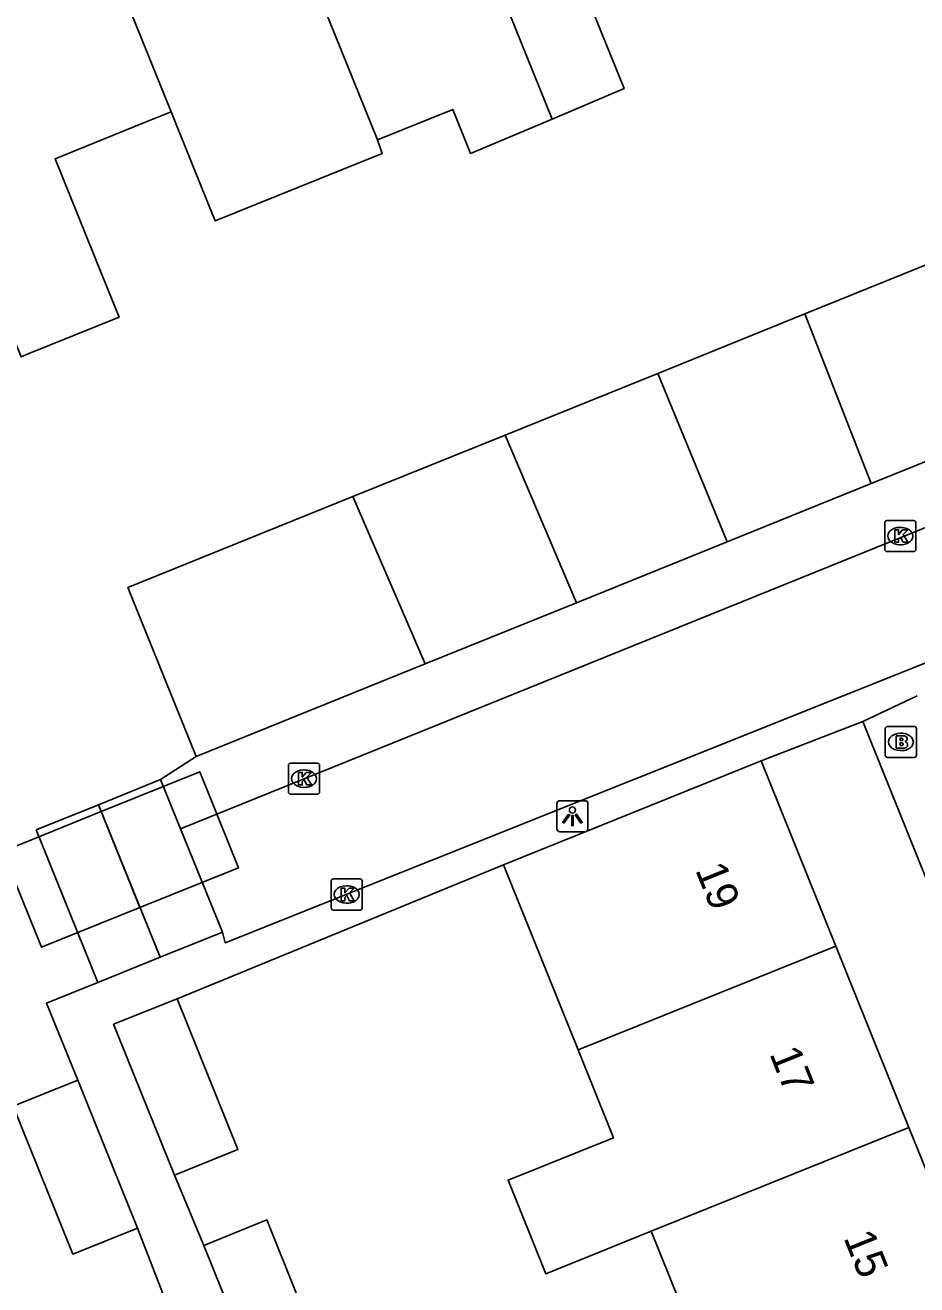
# Model space of a CAD drawing. Extents: x 162990 to 165007, y 383433 to 384336.
# Drawn here: x 163800.52 to 163829.18, y 383882.65 to 383923.13 of the extents above; entities that cross this region are included whole.
import ezdxf

# ---------------------------------------------------------------- set-up
doc = ezdxf.new("R2010")
doc.units = 0
for name, color, linetype in [('IMGEO_Brandkraan', 7, 'Continuous'), ('IMGEO_Kolk', 7, 'Continuous'), ('IMGEO_Lichtpunt', 7, 'Continuous'), ('IMGEO_Muur', 7, 'Continuous'), ('IMGEO_Pand', 7, 'Continuous'), ('IMGEO_Pand_nummerreeks', 7, 'Continuous'), ('IMGEO_Pand_vergunning_verleend', 7, 'Continuous'), ('IMGEO_Rijbaan_lokaal_open', 7, 'Continuous'), ('IMGEO_Voetpad_open', 7, 'Continuous')]:
    doc.layers.add(name, color=color, linetype=linetype)

msp = doc.modelspace()

# ---------------------------------------------------------------- linework, layer by layer
at = {"layer": 'IMGEO_Brandkraan'}
for p, q in [((163828.164, 383899.672), (163828.164, 383900.524)), ((163828.239, 383900.598), (163829.091, 383900.598)), ((163828.652, 383900.378), (163828.677, 383900.378)), ((163829.165, 383900.524), (163829.165, 383899.672)), ((163829.091, 383899.598), (163828.239, 383899.598)), ((163828.675, 383899.818), (163828.65, 383899.818))]:
    msp.add_line(p, q, dxfattribs=at)
for points in [[(163828.164, 383899.672), (163828.164, 383900.524)], [(163828.239, 383900.598), (163829.091, 383900.598)], [(163828.512, 383900.298), (163828.512, 383899.898), (163828.725, 383899.898)], [(163828.743, 383900.298), (163828.512, 383900.298)], [(163829.165, 383900.524), (163829.165, 383899.672)], [(163828.691, 383900.217), (163828.637, 383900.217), (163828.637, 383900.141)], [(163828.637, 383900.141), (163828.69, 383900.141)], [(163828.699, 383900.065), (163828.637, 383900.065), (163828.637, 383899.984)], [(163828.637, 383899.984), (163828.699, 383899.984)], [(163829.091, 383899.598), (163828.239, 383899.598)]]:
    msp.add_lwpolyline(points, dxfattribs=at)
for centre, radius, start, end in [((163828.241, 383900.522), 0.0765, 91.552, 178.448), ((163828.241, 383900.522), 0.0765, 91.552, 178.448), ((163828.747, 383900.153), 0.145, 59.4692, 91.5367), ((163829.089, 383900.522), 0.0765, 1.552, 88.448), ((163829.089, 383900.522), 0.0765, 1.552, 88.448), ((163828.692, 383900.179), 0.0379, 267.8285, 90.9355), ((163828.7, 383900.024), 0.0404, 269.8759, 90.5077), ((163828.731, 383900.149), 0.251, 268.6676, 293.5347), ((163828.772, 383900.2), 0.0922, 285.5137, 58.1501), ((163828.777, 383900.008), 0.105, 301.3115, 78.989), ((163828.241, 383899.674), 0.0765, 181.552, 268.448), ((163828.241, 383899.674), 0.0765, 181.552, 268.448), ((163829.089, 383899.674), 0.0765, 271.552, 358.448), ((163829.089, 383899.674), 0.0765, 271.552, 358.448)]:
    msp.add_arc(centre, radius, start, end, dxfattribs=at)
for centre, major_axis, ratio, start_param, end_param in [((163828.651, 383900.098), (-0.387, 0.002), 0.722429, 4.712389, 7.853982), ((163828.676, 383900.098), (-0.39, 0.002), 0.717154, 1.570796, 4.712389)]:
    msp.add_ellipse(centre, major_axis=major_axis, ratio=ratio, start_param=start_param, end_param=end_param, dxfattribs=at)
at = {"layer": 'IMGEO_Kolk'}
for p, q in [((163828.222, 383907.214), (163829.074, 383907.214)), ((163828.147, 383906.288), (163828.147, 383907.14)), ((163828.635, 383906.994), (163828.66, 383906.994)), ((163829.148, 383907.14), (163829.148, 383906.288)), ((163828.658, 383906.434), (163828.633, 383906.434)), ((163829.074, 383906.214), (163828.222, 383906.214)), ((163808.983, 383898.492), (163808.983, 383899.344)), ((163809.058, 383899.418), (163809.91, 383899.418)), ((163809.471, 383899.198), (163809.496, 383899.198)), ((163809.984, 383899.344), (163809.984, 383898.492)), ((163809.91, 383898.418), (163809.058, 383898.418)), ((163809.494, 383898.638), (163809.469, 383898.638)), ((163810.356, 383894.771), (163810.356, 383895.623)), ((163810.431, 383895.697), (163811.283, 383895.697)), ((163810.844, 383895.477), (163810.869, 383895.477)), ((163811.357, 383895.623), (163811.357, 383894.771)), ((163811.283, 383894.697), (163810.431, 383894.697)), ((163810.867, 383894.917), (163810.842, 383894.917))]:
    msp.add_line(p, q, dxfattribs=at)
for points in [[(163828.222, 383907.214), (163829.074, 383907.214)], [(163828.147, 383906.288), (163828.147, 383907.14)], [(163828.468, 383906.914), (163828.591, 383906.914), (163828.591, 383906.763), (163828.721, 383906.914), (163828.885, 383906.914), (163828.739, 383906.763), (163828.892, 383906.514), (163828.74, 383906.514), (163828.655, 383906.678), (163828.591, 383906.611), (163828.591, 383906.514), (163828.468, 383906.514), (163828.468, 383906.914)], [(163829.148, 383907.14), (163829.148, 383906.288)], [(163829.074, 383906.214), (163828.222, 383906.214)], [(163808.983, 383898.492), (163808.983, 383899.344)], [(163809.058, 383899.418), (163809.91, 383899.418)], [(163809.304, 383899.118), (163809.427, 383899.118), (163809.427, 383898.967), (163809.557, 383899.118), (163809.721, 383899.118), (163809.575, 383898.967), (163809.728, 383898.718), (163809.576, 383898.718), (163809.491, 383898.882), (163809.427, 383898.815), (163809.427, 383898.718), (163809.304, 383898.718), (163809.304, 383899.118)], [(163809.984, 383899.344), (163809.984, 383898.492)], [(163809.91, 383898.418), (163809.058, 383898.418)], [(163810.356, 383894.771), (163810.356, 383895.623)], [(163810.431, 383895.697), (163811.283, 383895.697)], [(163811.357, 383895.623), (163811.357, 383894.771)], [(163810.677, 383895.397), (163810.8, 383895.397), (163810.8, 383895.246), (163810.93, 383895.397), (163811.094, 383895.397), (163810.948, 383895.246), (163811.101, 383894.997), (163810.949, 383894.997), (163810.864, 383895.161), (163810.8, 383895.094), (163810.8, 383894.997), (163810.677, 383894.997), (163810.677, 383895.397)], [(163811.283, 383894.697), (163810.431, 383894.697)]]:
    msp.add_lwpolyline(points, dxfattribs=at)
for centre, start, end in [((163828.224, 383907.138), 91.552, 178.448), ((163828.224, 383907.138), 91.552, 178.448), ((163829.072, 383907.138), 1.552, 88.448), ((163829.072, 383907.138), 1.552, 88.448), ((163828.224, 383906.29), 181.552, 268.448), ((163828.224, 383906.29), 181.552, 268.448), ((163829.072, 383906.29), 271.552, 358.448), ((163829.072, 383906.29), 271.552, 358.448), ((163809.06, 383899.342), 91.552, 178.448), ((163809.06, 383899.342), 91.552, 178.448), ((163809.908, 383899.342), 1.552, 88.448), ((163809.908, 383899.342), 1.552, 88.448), ((163809.06, 383898.494), 181.552, 268.448), ((163809.06, 383898.494), 181.552, 268.448), ((163809.908, 383898.494), 271.552, 358.448), ((163809.908, 383898.494), 271.552, 358.448), ((163810.433, 383895.621), 91.552, 178.448), ((163810.433, 383895.621), 91.552, 178.448), ((163811.281, 383895.621), 1.552, 88.448), ((163811.281, 383895.621), 1.552, 88.448), ((163810.433, 383894.773), 181.552, 268.448), ((163810.433, 383894.773), 181.552, 268.448), ((163811.281, 383894.773), 271.552, 358.448), ((163811.281, 383894.773), 271.552, 358.448)]:
    msp.add_arc(centre, 0.0765, start, end, dxfattribs=at)
for centre, major_axis, ratio, start_param, end_param in [((163828.634, 383906.714), (-0.387, 0.002), 0.722429, 4.712389, 7.853982), ((163828.659, 383906.714), (-0.39, 0.002), 0.717154, 1.570796, 4.712389), ((163809.47, 383898.918), (-0.387, 0.002), 0.722429, 4.712389, 7.853982), ((163809.495, 383898.918), (-0.39, 0.002), 0.717154, 1.570796, 4.712389), ((163810.843, 383895.197), (-0.387, 0.002), 0.722429, 4.712389, 7.853982), ((163810.868, 383895.197), (-0.39, 0.002), 0.717154, 1.570796, 4.712389)]:
    msp.add_ellipse(centre, major_axis=major_axis, ratio=ratio, start_param=start_param, end_param=end_param, dxfattribs=at)
at = {"layer": 'IMGEO_Lichtpunt'}
for p, q in [((163817.612, 383898.115), (163817.612, 383897.308)), ((163817.612, 383898.115), (163817.612, 383897.308)), ((163818.514, 383898.21), (163817.706, 383898.21)), ((163818.514, 383898.21), (163817.706, 383898.21)), ((163818.608, 383897.308), (163818.608, 383898.115)), ((163818.608, 383897.308), (163818.608, 383898.115)), ((163817.706, 383897.214), (163818.514, 383897.214)), ((163817.706, 383897.214), (163818.514, 383897.214))]:
    msp.add_line(p, q, dxfattribs=at)
for points in [[(163817.986, 383897.779), (163818.025, 383897.751), (163817.837, 383897.489), (163817.799, 383897.516), (163817.986, 383897.779)], [(163818.088, 383897.731), (163818.135, 383897.731), (163818.135, 383897.409), (163818.088, 383897.409), (163818.088, 383897.731)], [(163818.198, 383897.751), (163818.236, 383897.778), (163818.423, 383897.516), (163818.384, 383897.488), (163818.198, 383897.751)]]:
    msp.add_lwpolyline(points, dxfattribs=at)
msp.add_circle((163818.111, 383897.913), 0.0994, dxfattribs=at)
for centre, start, end in [((163817.706, 383898.115), 90, 180), ((163817.706, 383898.115), 90, 180), ((163818.514, 383898.115), 0, 90), ((163818.514, 383898.115), 0, 90), ((163817.706, 383897.308), 180, 270), ((163817.706, 383897.308), 180, 270), ((163818.514, 383897.308), 270, 0), ((163818.514, 383897.308), 270, 360)]:
    msp.add_arc(centre, 0.0946, start, end, dxfattribs=at)
at = {"layer": 'IMGEO_Muur'}
for points in [[(163802.861, 383892.369), (163801.21, 383891.706), (163802.216, 383889.232)], [(163804.132, 383884.476), (163805.759, 383880.271)]]:
    msp.add_lwpolyline(points, dxfattribs=at)
at = {"layer": 'IMGEO_Pand'}
for points in [[(163812.474, 383932.44), (163817.456, 383920.115)], [(163811.845, 383919.443), (163807.418, 383930.396)], [(163805.212, 383920.345), (163802.029, 383928.218)], [(163820.741, 383926.231), (163818.12, 383925.172), (163818.894, 383923.256), (163819.769, 383921.091), (163817.456, 383920.115)], [(163798.718, 383916.612), (163800.392, 383912.477), (163800.625, 383912.572), (163803.543, 383913.753), (163802.991, 383915.121), (163801.487, 383918.84), (163804.359, 383920), (163805.212, 383920.345)], [(163805.212, 383920.345), (163805.34, 383920.027), (163806.413, 383917.372), (163806.629, 383916.838), (163812, 383919.008), (163811.845, 383919.443)], [(163817.456, 383920.115), (163814.837, 383919.009), (163814.266, 383920.422), (163811.845, 383919.443)], [(163825.576, 383913.852), (163830.772, 383915.953)], [(163820.853, 383911.942), (163825.576, 383913.852)], [(163825.576, 383913.852), (163827.707, 383908.399)], [(163815.946, 383909.958), (163820.853, 383911.942)], [(163823.081, 383906.528), (163820.853, 383911.942)], [(163827.707, 383908.399), (163832.966, 383910.526)], [(163811.057, 383907.981), (163815.946, 383909.958)], [(163818.239, 383904.57), (163815.946, 383909.958)], [(163823.081, 383906.528), (163827.707, 383908.399)], [(163806.022, 383899.63), (163803.827, 383905.057), (163811.057, 383907.981)], [(163811.057, 383907.981), (163813.375, 383902.603)], [(163818.239, 383904.57), (163823.081, 383906.528)], [(163813.375, 383902.603), (163818.239, 383904.57)], [(163806.022, 383899.63), (163813.375, 383902.603)], [(163824.175, 383899.488), (163815.895, 383896.151)], [(163824.175, 383899.488), (163826.574, 383893.537)], [(163802.88, 383898.082), (163804.877, 383898.889)], [(163805.517, 383897.306), (163804.877, 383898.889)], [(163802.861, 383892.369), (163800.878, 383897.272), (163802.88, 383898.082)], [(163804.86, 383893.177), (163802.88, 383898.082)], [(163806.86, 383893.986), (163805.517, 383897.306)], [(163818.293, 383890.201), (163815.895, 383896.151)], [(163804.86, 383893.177), (163806.86, 383893.986)], [(163826.574, 383893.537), (163818.293, 383890.201)], [(163826.574, 383893.537), (163828.922, 383887.712)], [(163802.861, 383892.369), (163804.86, 383893.177)], [(163805.407, 383891.848), (163803.365, 383891.024), (163805.318, 383886.18)], [(163805.407, 383891.848), (163807.36, 383887.003), (163805.318, 383886.18)], [(163820.641, 383884.375), (163817.252, 383883.01), (163816.043, 383886.012), (163819.431, 383887.377), (163818.293, 383890.201)], [(163804.132, 383884.476), (163802.059, 383883.64), (163800.142, 383888.396), (163802.216, 383889.232)], [(163804.132, 383884.476), (163802.216, 383889.232)], [(163820.641, 383884.375), (163825.507, 383872.301), (163830.469, 383877.859), (163829.235, 383880.919), (163831.321, 383881.76), (163831.082, 383882.354), (163832.195, 383882.802), (163831.185, 383885.307), (163830.072, 383884.858), (163828.922, 383887.712)], [(163828.922, 383887.712), (163820.641, 383884.375)], [(163806.261, 383883.922), (163808.285, 383884.737), (163810.137, 383880.142)], [(163806.261, 383883.922), (163807.464, 383880.937)]]:
    msp.add_lwpolyline(points, dxfattribs=at)
at = {"layer": 'IMGEO_Pand_vergunning_verleend'}
for points in [[(163802.971, 383897.859), (163806.133, 383899.135), (163807.375, 383896.056), (163804.213, 383894.78)], [(163804.213, 383894.78), (163801.051, 383893.503), (163799.808, 383896.582), (163802.971, 383897.859)], [(163802.971, 383897.859), (163804.213, 383894.78)]]:
    msp.add_lwpolyline(points, dxfattribs=at)
at = {"layer": 'IMGEO_Rijbaan_lokaal_open'}
for points in [[(163805.517, 383897.306), (163859.978, 383919.33)], [(163833.434, 383904.225), (163806.955, 383893.639), (163806.86, 383893.986)]]:
    msp.add_lwpolyline(points, dxfattribs=at)
at = {"layer": 'IMGEO_Voetpad_open'}
for points in [[(163829.187, 383901.577), (163827.443, 383900.756)], [(163827.443, 383900.756), (163824.175, 383899.488)], [(163884.087, 383887.565), (163883.488, 383887.325), (163880.391, 383886.087), (163858.114, 383877.174), (163833.538, 383885.634), (163827.443, 383900.756)], [(163804.877, 383898.889), (163806.022, 383899.63)], [(163815.895, 383896.151), (163805.407, 383891.848)], [(163802.216, 383889.232), (163801.21, 383891.706), (163802.861, 383892.369)], [(163805.318, 383886.18), (163806.261, 383883.922)], [(163805.759, 383880.271), (163804.132, 383884.476)]]:
    msp.add_lwpolyline(points, dxfattribs=at)

# ---------------------------------------------------------------- texts
at = {"layer": 'IMGEO_Pand_nummerreeks'}
for s, p in [('19', (163822.048, 383895.989)), ('17', (163824.43, 383890.08)), ('15', (163826.812, 383884.17))]:
    msp.add_text(s, height=1, rotation=291.9539, dxfattribs=at).set_placement(p)

doc.saveas('drawing.dxf')
